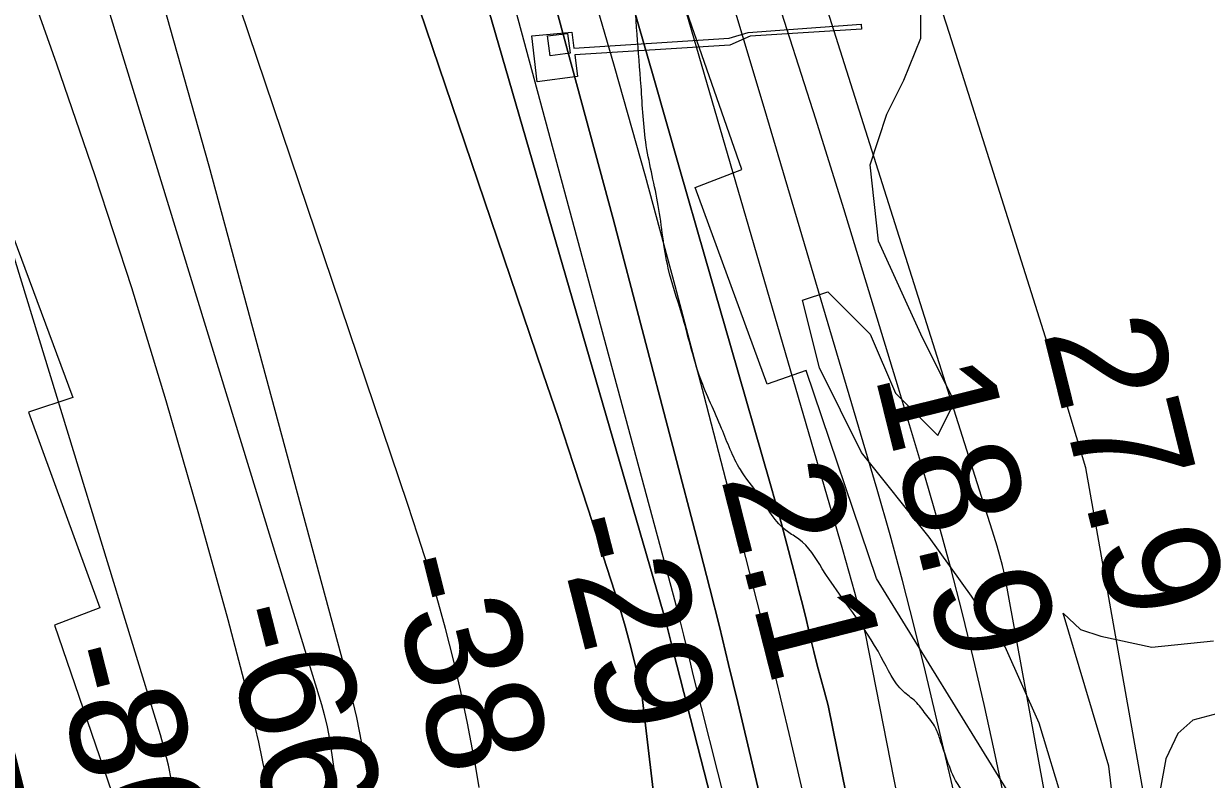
# Model space of a CAD drawing. Extents: x 3329332 to 3367211, y 631066 to 656469.
# Drawn here: x 3352120 to 3352801, y 638242 to 638678 of the extents above; entities that cross this region are included whole.
import ezdxf

# ---------------------------------------------------------------- set-up
doc = ezdxf.new("R2010")
doc.units = 0
for name, color, linetype in [('V-BLDG-OTLN', 7, 'Continuous'), ('V-CHAN-DOCK', 7, 'Continuous'), ('V-CHAN-NAID', 7, 'Continuous'), ('V-RIVR-EDGE', 7, 'Continuous'), ('V-RIVR-RANG', 7, 'Continuous'), ('V-RRAP-RVMT', 7, 'Continuous'), ('V-SITE-VEGE', 7, 'Continuous'), ('V-TOPO-DPTH', 7, 'Continuous'), ('V-TOPO-MAJR', 7, 'Continuous'), ('V-TOPO-MINR', 7, 'Continuous'), ('V-TOPO-WATR', 7, 'Continuous'), ('V-WETL-SWMP', 7, 'Continuous')]:
    doc.layers.add(name, color=color, linetype=linetype)

msp = doc.modelspace()

# ---------------------------------------------------------------- linework, layer by layer
at = {"layer": 'V-BLDG-OTLN'}
msp.add_lwpolyline([(3352423.07, 638659.25), (3352421.58, 638670.65), (3352433.09, 638672.16), (3352434.58, 638660.76)], close=True, dxfattribs=at)
at = {"layer": 'V-CHAN-DOCK'}
msp.add_lwpolyline([(3352602.49, 638674.54), (3352538.3, 638670.49), (3352526.64, 638665.3), (3352437.31, 638659.69), (3352438.84, 638647.22), (3352415.67, 638644.22), (3352412.6, 638670.77), (3352435.54, 638672.91), (3352436.82, 638663.61), (3352526.26, 638669.35), (3352537.24, 638672.73), (3352602.31, 638677.51), (3352602.49, 638674.54)], dxfattribs=at)
at = {"layer": 'V-RIVR-EDGE'}
msp.add_spline([(3352824.9, 636484.64), (3352828.56, 636502.78), (3352838.81, 636570.24), (3352845.16, 636631.11), (3352850.74, 636689.26), (3352848.06, 636702.84), (3352848.47, 636711.76), (3352851.99, 636727.26), (3352853.2, 636742.77), (3352854.79, 636759.06), (3352857.2, 636792.01), (3352862.37, 636844.36), (3352866.74, 636889.72), (3352867.96, 636911.43), (3352869.55, 636926.55), (3352869.96, 636936.25), (3352869.98, 636945.17), (3352868.46, 636955.25), (3352868.48, 636964.56), (3352870.85, 636981.62), (3352872.47, 637008.76), (3352869.89, 637065), (3352869.96, 637092.53), (3352868.86, 637119.68), (3352867.01, 637151.87), (3352864.37, 637182.51), (3352862.06, 637192.22), (3352858.63, 637214.72), (3352853.29, 637249.63), (3352846.4, 637289.59), (3352839.52, 637329.55), (3352830.7, 637369.13), (3352820.71, 637407.16), (3352814.59, 637439.36), (3352807.32, 637478.55), (3352803.16, 637521.22), (3352801.76, 637584.82), (3352801.06, 637615.46), (3352800.3, 637620.89), (3352795.27, 637625.94), (3352775.13, 637634.53), (3352767.77, 637640.36), (3352760.82, 637651.24), (3352760.07, 637660.16), (3352763.2, 637672.95), (3352768.65, 637681.08), (3352774.47, 637682.61), (3352778.36, 637686.48), (3352784.19, 637694.22), (3352784.21, 637699.27), (3352777.3, 637729.53), (3352771.91, 637746.22), (3352766.91, 637762.91), (3352762.3, 637780.76), (3352758.82, 637784.26), (3352754.19, 637792.8), (3352751.89, 637805.22), (3352751.53, 637814.52), (3352754.26, 637820.72), (3352757.37, 637824.21), (3352759.33, 637832.34), (3352760.16, 637857.16), (3352758.63, 637865.31), (3352755.55, 637871.13), (3352748.2, 637878.52), (3352736.59, 637891.35), (3352735.06, 637896.78), (3352733.16, 637913.46), (3352735.91, 637928.97), (3352737.89, 637943.7), (3352732.48, 637952.24), (3352722.04, 637966.23), (3352720.89, 637970.5), (3352715.5, 637988.74), (3352712.86, 638015.11), (3352710.16, 638021.33), (3352707.07, 638027.54), (3352705.16, 638038.4), (3352705.59, 638055.46), (3352701.76, 638076.03), (3352696.38, 638097.37), (3352694.87, 638110.95), (3352694.89, 638119.09), (3352693.76, 638133.05), (3352687.98, 638148.58), (3352674.14, 638198.25), (3352662.59, 638232.8), (3352656.8, 638241.73), (3352651.4, 638254.93), (3352647.93, 638265.02), (3352645.24, 638272.01), (3352639.44, 638280.17), (3352633.64, 638287.16), (3352626.67, 638292.99), (3352613.93, 638312.8), (3352579.93, 638363.69), (3352566.39, 638380.79), (3352559.81, 638385.07), (3352543.19, 638406.44), (3352532.75, 638420.81), (3352521.95, 638444.5), (3352509.62, 638473.61), (3352498.85, 638510.87), (3352491.16, 638536.87), (3352485.43, 638572.95), (3352478.54, 638607.48), (3352475.52, 638641.62), (3352471.79, 638702.12), (3352469.53, 638728.5), (3352461.83, 638752.95), (3352461.47, 638765.36), (3352459.16, 638769.63), (3352451.81, 638776.63), (3352447.56, 638784.78), (3352442.98, 638813.1), (3352437.18, 638820.87), (3352434.87, 638827.86), (3352431.41, 638839.5), (3352427.58, 638859.68), (3352424.53, 638881.02), (3352424.94, 638891.1), (3352426.12, 638897.69), (3352424.6, 638906.61), (3352420.36, 638917.48), (3352410.72, 638942.32), (3352404.58, 638966.77), (3352402.29, 638980.74), (3352398.84, 638996.64), (3352389.6, 639026.92), (3352384.6, 639042.83), (3352381.12, 639046.71), (3352377.28, 639060.69), (3352374.97, 639070), (3352375.02, 639087.45), (3352371.93, 639092.5), (3352369.61, 639096.77), (3352368.08, 639105.69), (3352365.02, 639121.99)], degree=3, dxfattribs=at)
at = {"layer": 'V-RRAP-RVMT'}
for p, q in [((3352533.59, 638593.63), (3352489.88, 638718.95)), ((3352506.68, 638583.29), (3352533.59, 638593.63)), ((3352101.15, 638588.36), (3352147.94, 638462.31)), ((3352548.27, 638470.11), (3352506.68, 638583.29)), ((3352570.58, 638477.98), (3352548.27, 638470.11)), ((3352611.13, 638358.08), (3352570.58, 638477.98)), ((3352147.94, 638462.31), (3352122.46, 638453.88)), ((3352122.46, 638453.88), (3352163.6, 638341.2)), ((3352687.11, 638235.07), (3352611.13, 638358.08)), ((3352163.6, 638341.2), (3352137.45, 638331.24)), ((3352137.45, 638331.24), (3352172.84, 638228.06))]:
    msp.add_line(p, q, dxfattribs=at)
at = {"layer": 'V-SITE-VEGE'}
for p, q in [((3352636.71, 638669.46), (3352636.71, 638713.32)), ((3352626.97, 638645.1), (3352636.71, 638669.46)), ((3352617.23, 638625.61), (3352626.97, 638645.1)), ((3352607.5, 638596.37), (3352617.23, 638625.61)), ((3352612.37, 638552.51), (3352607.5, 638596.37)), ((3352636.71, 638498.91), (3352612.37, 638552.51)), ((3352568.54, 638518.4), (3352583.15, 638523.27)), ((3352583.15, 638523.27), (3352607.5, 638498.91)), ((3352578.28, 638479.42), (3352568.54, 638518.4)), ((3352607.5, 638498.91), (3352622.11, 638464.8)), ((3352656.19, 638459.93), (3352636.71, 638498.91)), ((3352602.63, 638430.69), (3352578.28, 638479.42)), ((3352622.11, 638464.8), (3352646.45, 638440.43)), ((3352646.45, 638440.43), (3352656.19, 638459.93)), ((3352641.58, 638381.96), (3352602.63, 638430.69)), ((3352665.93, 638347.85), (3352641.58, 638381.96)), ((3352685.4, 638318.61), (3352665.93, 638347.85)), ((3352704.88, 638274.75), (3352685.4, 638318.61)), ((3352738.97, 638162.68), (3352704.88, 638274.75))]:
    msp.add_line(p, q, dxfattribs=at)
at = {"layer": 'V-TOPO-DPTH'}
for points in [[(3352382.22, 638237.69), (3352379.06, 638256.2), (3352379.03, 638256.39), (3352375.51, 638274.72), (3352371.68, 638292.99), (3352367.38, 638311.15), (3352362.78, 638329.25), (3352357.76, 638347.24), (3352352.53, 638365.16), (3352346.94, 638382.97), (3352341.13, 638400.72), (3351969.25, 639500.98), (3351960.35, 639526.79), (3351951.24, 639552.53), (3351941.83, 639578.15), (3351932.2, 639603.69), (3351906.66, 639670.25), (3351892.36, 639707.87), (3351878.22, 639745.56), (3351864.32, 639783.33), (3351850.59, 639821.17), (3351837.06, 639859.08), (3351587.63, 640406.1)], [(3352382.22, 638237.69), (3352379.06, 638256.2), (3352379.03, 638256.39), (3352375.51, 638274.72), (3352371.68, 638292.99), (3352367.38, 638311.15), (3352362.78, 638329.25), (3352357.76, 638347.24), (3352352.53, 638365.16), (3352346.94, 638382.97), (3352341.13, 638400.72), (3351969.25, 639500.98), (3351960.35, 639526.79), (3351951.24, 639552.53), (3351941.83, 639578.15), (3351932.2, 639603.69), (3351906.66, 639670.25), (3351892.36, 639707.87), (3351878.22, 639745.56), (3351864.32, 639783.33), (3351850.59, 639821.17), (3351837.06, 639859.08), (3351587.63, 640406.1)], [(3352591.09, 637317.11), (3352475.9, 638291.37), (3352473.03, 638304.56), (3352469.88, 638317.67), (3352466.29, 638330.68), (3352462.41, 638343.61), (3352453.73, 638370.88), (3352445.22, 638397.37), (3352436.61, 638423.83), (3352427.85, 638450.23), (3352418.98, 638476.6), (3352055.6, 639547.1), (3352046.92, 639571.62), (3352037.81, 639595.97), (3352028.07, 639620.07), (3351635.3, 640394.34)], [(3351635.3, 640394.34), (3352028.07, 639620.07), (3352037.81, 639595.97), (3352046.92, 639571.62), (3352055.6, 639547.1), (3352418.98, 638476.6), (3352427.85, 638450.23), (3352436.61, 638423.83), (3352445.22, 638397.37), (3352453.73, 638370.88), (3352462.41, 638343.61), (3352466.29, 638330.68), (3352469.88, 638317.67), (3352473.03, 638304.56), (3352475.9, 638291.37), (3352591.09, 637317.11)], [(3352747.45, 637327.96), (3352494.14, 638315.6), (3352492.34, 638323.33), (3352490.34, 638331.02), (3352488.23, 638338.67), (3352279.56, 639058.49), (3352251.25, 639153.63), (3352222.07, 639248.5), (3352191.58, 639342.96), (3352160.2, 639437.14), (3352101.33, 639609.85), (3352098.57, 639617.4), (3352095.59, 639624.85), (3352092.28, 639632.16), (3352088.75, 639639.38), (3351742.62, 640309.27)], [(3351742.62, 640309.27), (3352088.75, 639639.38), (3352092.28, 639632.16), (3352095.59, 639624.85), (3352098.57, 639617.4), (3352101.33, 639609.85), (3352160.2, 639437.14), (3352191.58, 639342.96), (3352222.07, 639248.5), (3352251.25, 639153.63), (3352279.56, 639058.49), (3352488.23, 638338.67), (3352490.34, 638331.02), (3352492.34, 638323.33), (3352494.14, 638315.6), (3352747.45, 637327.96)], [(3352659.99, 638217.35), (3352639.44, 638304.29), (3352632.97, 638330.68), (3352626.22, 638357), (3352619.02, 638383.2), (3352611.54, 638409.33), (3352548.03, 638624.3), (3352507.97, 638757.66), (3352467.11, 638890.78), (3352425.05, 639023.52), (3352382.18, 639156.01), (3352222.77, 639641.21)], [(3352141.36, 639592.91), (3352323.26, 639030.73), (3352359.62, 638915.02), (3352394.65, 638798.93), (3352427.7, 638682.26), (3352459.43, 638565.21), (3352509.49, 638374.07), (3352515.11, 638352.27), (3352520.63, 638330.45), (3352525.97, 638308.58), (3352531.21, 638286.69), (3352769.6, 637277.74)], [(3352141.36, 639592.91), (3352323.26, 639030.73), (3352359.62, 638915.02), (3352394.65, 638798.93), (3352427.7, 638682.26), (3352459.43, 638565.21), (3352509.49, 638374.07), (3352515.11, 638352.27), (3352520.63, 638330.45), (3352525.97, 638308.58), (3352531.21, 638286.69), (3352769.6, 637277.74)], [(3352781.27, 637310.41), (3352583.25, 638284.97), (3352581.13, 638292.69), (3352579.04, 638300.42), (3352577.01, 638308.16), (3352575.08, 638315.93), (3352573.2, 638323.71), (3352572.81, 638325.34), (3352570.76, 638333.94), (3352568.67, 638342.53), (3352566.52, 638351.11), (3352564.33, 638359.68), (3352562.68, 638366.05), (3352559.58, 638377.79), (3352556.43, 638389.5), (3352553.18, 638401.2), (3352549.88, 638412.87), (3352527.03, 638492.29), (3352512.27, 638543.66), (3352497.53, 638595.04), (3352482.82, 638646.43), (3352468.14, 638697.83), (3352286.02, 639336.2)], [(3352286.02, 639336.2), (3352468.14, 638697.83), (3352482.82, 638646.43), (3352497.53, 638595.04), (3352512.27, 638543.66), (3352527.03, 638492.29), (3352549.88, 638412.87), (3352553.18, 638401.2), (3352556.43, 638389.5), (3352559.58, 638377.79), (3352562.68, 638366.05), (3352564.33, 638359.68), (3352566.52, 638351.11), (3352568.67, 638342.53), (3352570.76, 638333.94), (3352572.81, 638325.34), (3352573.2, 638323.71), (3352575.08, 638315.93), (3352577.01, 638308.16), (3352579.04, 638300.42), (3352581.13, 638292.69), (3352583.25, 638284.97), (3352781.27, 637310.41)]]:
    msp.add_lwpolyline(points, dxfattribs=at)
at = {"layer": 'V-TOPO-MAJR'}
for points in [[(3352410.47, 637687.39), (3352317.24, 638248.49), (3352314.57, 638263.22), (3352311.61, 638277.88), (3352308.22, 638292.45), (3352304.53, 638306.95), (3352226.67, 638595.63), (3352182.03, 638753.87), (3352134.97, 638911.35), (3352084.28, 639067.7), (3352031.18, 639223.3), (3351926.53, 639518.75), (3351923.24, 639527.76), (3351919.84, 639536.74), (3351916.27, 639545.65), (3351614.1, 640291.61)], [(3352928.11, 637315.1), (3352731.75, 638421.86), (3352721.03, 638457.47), (3352683.46, 638576.88), (3352653.28, 638672), (3352622.79, 638767.02), (3352591.84, 638861.89), (3352560.59, 638956.66), (3352318.97, 639683.31)]]:
    msp.add_lwpolyline(points, dxfattribs=at)
at = {"layer": 'V-TOPO-MINR'}
for points in [[(3352799.78, 637333.3), (3352605.03, 638325.41), (3352601.9, 638337.76), (3352598.67, 638350.08), (3352595.29, 638362.36), (3352591.81, 638374.61), (3352429.29, 638933.13), (3352392.26, 639057.19), (3352354.09, 639180.88), (3352314.23, 639304.04), (3352273.23, 639426.84), (3352196.17, 639652.45), (3352192.73, 639662.13), (3352189.16, 639671.76), (3352185.36, 639681.31), (3352181.42, 639690.8), (3352102.27, 639875.32), (3352057.68, 639976.58), (3352011.83, 640077.25), (3351964.07, 640177.02), (3351915.03, 640276.21), (3351797.68, 640508), (3351783.22, 640535.87), (3351768.4, 640563.54)], [(3352761.94, 637287.78), (3352505.79, 638302.01), (3352503.07, 638313.68), (3352500.24, 638325.32), (3352497.28, 638336.92), (3352494.23, 638348.51), (3352397.31, 638707.6), (3352353.8, 638862.87), (3352308.32, 639017.53), (3352259.9, 639171.3), (3352209.5, 639324.47), (3352114.4, 639604.47), (3352109.9, 639617.12), (3352105.16, 639629.67), (3352100.05, 639642.08), (3352094.69, 639654.39), (3352012.04, 639837.14), (3351965.27, 639940.8), (3351825.85, 640252.16), (3351718.79, 640492.78)], [(3352382.22, 638237.69), (3352379.06, 638256.2), (3352379.03, 638256.39), (3352375.51, 638274.72), (3352371.68, 638292.99), (3352367.38, 638311.15), (3352362.78, 638329.25), (3352357.76, 638347.24), (3352352.53, 638365.16), (3352346.94, 638382.97), (3352341.13, 638400.72), (3351969.25, 639500.98), (3351960.35, 639526.79), (3351951.24, 639552.53), (3351941.83, 639578.15), (3351932.2, 639603.69), (3351906.66, 639670.25), (3351892.36, 639707.87), (3351878.22, 639745.56), (3351864.32, 639783.33), (3351850.59, 639821.17), (3351837.06, 639859.08), (3351587.63, 640406.1)], [(3352591.09, 637317.11), (3352475.9, 638291.37), (3352473.03, 638304.56), (3352469.88, 638317.67), (3352466.29, 638330.68), (3352462.41, 638343.61), (3352453.73, 638370.88), (3352445.22, 638397.37), (3352436.61, 638423.83), (3352427.85, 638450.23), (3352418.98, 638476.6), (3352055.6, 639547.1), (3352046.92, 639571.62), (3352037.81, 639595.97), (3352028.07, 639620.07), (3351635.3, 640394.34)], [(3352747.45, 637327.96), (3352494.14, 638315.6), (3352492.34, 638323.33), (3352490.34, 638331.02), (3352488.23, 638338.67), (3352279.56, 639058.49), (3352251.25, 639153.63), (3352222.07, 639248.5), (3352191.58, 639342.96), (3352160.2, 639437.14), (3352101.33, 639609.85), (3352098.57, 639617.4), (3352095.59, 639624.85), (3352092.28, 639632.16), (3352088.75, 639639.38), (3351742.62, 640309.27)], [(3352333.64, 638009.27), (3352296.8, 638261.69), (3352295.78, 638267.66), (3352294.59, 638273.59), (3352293.13, 638279.45), (3352291.49, 638285.28), (3351951.85, 639392.34), (3351944.62, 639415.37), (3351937.21, 639438.33), (3351929.5, 639461.2), (3351921.6, 639484.01), (3351906.46, 639526.83), (3351905.96, 639528.16), (3351904.85, 639530.8), (3351904.25, 639532.09), (3351619.24, 640111.98)], [(3352571.38, 638223.7), (3352560.8, 638268.69), (3352552.7, 638302.58), (3352544.45, 638336.44), (3352535.96, 638370.24), (3352527.33, 638404), (3352511.92, 638463.38), (3352495.16, 638526.72), (3352477.99, 638589.95), (3352460.2, 638653), (3352442.01, 638715.95), (3352168.75, 639644.41)], [(3352659.99, 638217.35), (3352639.44, 638304.29), (3352632.97, 638330.68), (3352626.22, 638357), (3352619.02, 638383.2), (3352611.54, 638409.33), (3352548.03, 638624.3), (3352507.97, 638757.66), (3352467.11, 638890.78), (3352425.05, 639023.52), (3352382.18, 639156.01), (3352222.77, 639641.21)], [(3352684.65, 638232.86), (3352679.02, 638259.2), (3352673.17, 638285.5), (3352667.17, 638311.76), (3352660.81, 638337.94), (3352654.13, 638364.02), (3352646.96, 638389.98), (3352639.46, 638415.85), (3352623.87, 638467.76), (3352608.19, 638519.48), (3352592.31, 638571.14), (3352576.14, 638622.7), (3352559.79, 638674.21), (3352253.98, 639627.87)], [(3352769.6, 637277.74), (3352531.21, 638286.69), (3352525.97, 638308.58), (3352520.63, 638330.45), (3352515.11, 638352.27), (3352509.49, 638374.07), (3352459.43, 638565.21), (3352427.7, 638682.26), (3352394.65, 638798.93), (3352359.62, 638915.02), (3352323.26, 639030.73), (3352141.36, 639592.91)], [(3352877.77, 637307.9), (3352685.18, 638359.82), (3352683.78, 638365.48), (3352682.3, 638371.12), (3352680.69, 638376.72), (3352678.99, 638382.3), (3352319.51, 639517.27)], [(3352369.5, 636483.78), (3352369.05, 637251.73), (3352370.15, 637261.02), (3352370.78, 637270.34), (3352370.7, 637279.67), (3352370.17, 637289.01), (3352314.66, 637870.15), (3352307.6, 637936.15), (3352299.55, 638002.02), (3352290.02, 638067.69), (3352279.5, 638133.23), (3352269.32, 638192.3), (3352262.61, 638228.08), (3352255.19, 638263.71), (3352246.7, 638299.09), (3352237.51, 638334.31), (3352220.64, 638395.17), (3352201.79, 638460.49), (3352182.03, 638525.52), (3352160.89, 638590.12), (3352138.83, 638654.42), (3351849.84, 639468.83), (3351844.52, 639482.57), (3351838.7, 639496.08)], [(3352204.8, 638241.76), (3352203.07, 638250.56), (3352200.91, 638259.27), (3352198.49, 638267.92), (3351897.58, 639249.94), (3351885.18, 639289.5), (3351872.42, 639328.95), (3351859.15, 639368.23), (3351845.54, 639407.39), (3351819.38, 639481.09), (3351817.59, 639485.46)]]:
    msp.add_lwpolyline(points, dxfattribs=at)
at = {"layer": 'V-TOPO-WATR'}
msp.add_lwpolyline([(3352781.27, 637310.41), (3352583.25, 638284.97), (3352581.13, 638292.69), (3352579.04, 638300.42), (3352577.01, 638308.16), (3352575.08, 638315.93), (3352573.2, 638323.71), (3352572.81, 638325.34), (3352570.76, 638333.94), (3352568.67, 638342.53), (3352566.52, 638351.11), (3352564.33, 638359.68), (3352562.68, 638366.05), (3352559.58, 638377.79), (3352556.43, 638389.5), (3352553.18, 638401.2), (3352549.88, 638412.87), (3352527.03, 638492.29), (3352512.27, 638543.66), (3352497.53, 638595.04), (3352482.82, 638646.43), (3352468.14, 638697.83), (3352286.02, 639336.2)], dxfattribs=at)
at = {"layer": 'V-WETL-SWMP'}
for points in [[(3352752.18, 638190.16), (3352745.12, 638249.9), (3352731.25, 638296.25), (3352718.85, 638338.12), (3352728.85, 638328.77), (3352740.43, 638324.82), (3352769.8, 638318.43), (3352805.42, 638322.06)], [(3353001.42, 638234.06), (3353004.67, 638256.49), (3353006.33, 638272.73), (3353005.67, 638289.76), (3352999.49, 638292.12), (3352984.04, 638296.1), (3352928.3, 638294.92), (3352868.65, 638286.81), (3352836.9, 638283.93), (3352813.67, 638281.76), (3352793.51, 638276.48), (3352784.95, 638268.79), (3352777.88, 638254.14), (3352774.67, 638236.36)]]:
    msp.add_lwpolyline(points, dxfattribs=at)

# ---------------------------------------------------------------- texts
at = {"layer": 'V-CHAN-NAID'}
msp.add_text('ST. GABRIEL "202" (200.7)', height=100, rotation=21.34579, dxfattribs=at).set_placement((3350628.54, 638271.2))
at = {"layer": 'V-RIVR-RANG'}
for s, rotation, p in [('27.9', 283.97833, (3352706.93, 638500.08)), ('18.9', 283.97833, (3352609.95, 638475.68)), ('2.1', 284.26533, (3352521.28, 638416.2)), ('-29', 284.26533, (3352424.76, 638390.01)), ('-38', 284.26533, (3352327.45, 638366.89)), ('-66', 284.26533, (3352231.52, 638338.4)), ('-86', 284.26533, (3352134.28, 638315.02)), ('-79', 284.26533, (3352037.5, 638289.85))]:
    msp.add_text(s, height=67, rotation=rotation, dxfattribs=at).set_placement(p)

doc.saveas('drawing.dxf')
